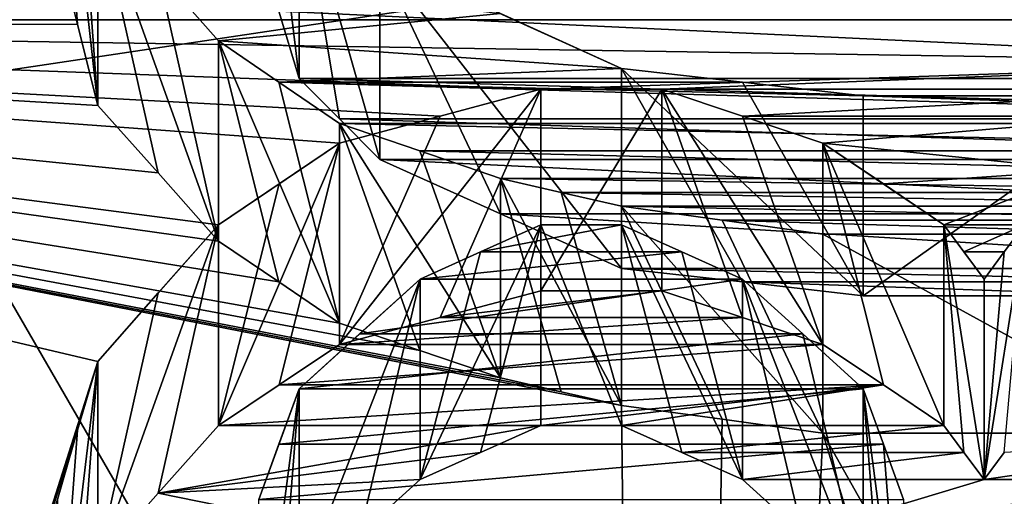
# Model space of a CAD drawing. Header units: millimetres. Extents: x -20 to 172, y -100 to 100.
# Tile 299 of 346: x 117.4 to 120, y 35.87 to 37.13. Entities that reach past the tile are written whole.
import ezdxf

# ---------------------------------------------------------------- set-up
doc = ezdxf.new("R2010")
doc.units = ezdxf.units.MM
doc.header["$LTSCALE"] = 37.722908
for name, color, linetype in [('1803', 7, 'CONTINUOUS'), ('1820', 7, 'CONTINUOUS'), ('2034', 7, 'CONTINUOUS'), ('2048', 7, 'CONTINUOUS'), ('2049', 7, 'CONTINUOUS'), ('2050', 7, 'CONTINUOUS'), ('2051', 7, 'CONTINUOUS'), ('2052', 7, 'CONTINUOUS'), ('2053', 7, 'CONTINUOUS'), ('2054', 7, 'CONTINUOUS'), ('2395', 7, 'CONTINUOUS'), ('2396', 7, 'CONTINUOUS'), ('2397', 7, 'CONTINUOUS'), ('2398', 7, 'CONTINUOUS'), ('2399', 7, 'CONTINUOUS'), ('2406', 7, 'CONTINUOUS'), ('2407', 7, 'CONTINUOUS'), ('3021', 7, 'CONTINUOUS'), ('3038', 7, 'CONTINUOUS'), ('3346', 7, 'CONTINUOUS'), ('3492', 7, 'CONTINUOUS'), ('3493', 7, 'CONTINUOUS'), ('3494', 7, 'CONTINUOUS'), ('3495', 7, 'CONTINUOUS'), ('3496', 7, 'CONTINUOUS'), ('3497', 7, 'CONTINUOUS'), ('3498', 7, 'CONTINUOUS'), ('3499', 7, 'CONTINUOUS'), ('3500', 7, 'CONTINUOUS'), ('3526', 7, 'CONTINUOUS'), ('3527', 7, 'CONTINUOUS'), ('3528', 7, 'CONTINUOUS'), ('3529', 7, 'CONTINUOUS'), ('3530', 7, 'CONTINUOUS'), ('3531', 7, 'CONTINUOUS'), ('3532', 7, 'CONTINUOUS'), ('3543', 7, 'CONTINUOUS'), ('3624', 7, 'CONTINUOUS'), ('3625', 7, 'CONTINUOUS'), ('3628', 7, 'CONTINUOUS'), ('3629', 7, 'CONTINUOUS'), ('3630', 7, 'CONTINUOUS'), ('3631', 7, 'CONTINUOUS'), ('60', 7, 'CONTINUOUS'), ('71', 7, 'CONTINUOUS')]:
    doc.layers.add(name, color=color, linetype=linetype)

msp = doc.modelspace()

# ---------------------------------------------------------------- linework, layer by layer
at = {"layer": '1803', "color": 250, "linetype": 'Continuous', "true_color": 0x323232}
for points in [[(153.1595, 34.3891, -24.5448), (153.1595, 41.469, -8.0861), (86.8405, 34.3891, -24.5448), (153.1595, 34.3891, -24.5448)], [(86.8405, 34.3891, -24.5448), (153.1595, 41.469, -8.0861), (86.8405, 41.469, -8.0861), (86.8405, 34.3891, -24.5448)]]:
    msp.add_3dface(points, dxfattribs=at)
at = {"layer": '1820', "color": 250, "linetype": 'Continuous', "true_color": 0x323232}
for points in [[(113.7701, 37.1295, -30.8134), (113.7701, 45.5167, -16.0092), (117.5, 37.3287, -30.5718), (113.7701, 37.1295, -30.8134)], [(120.3723, 39.1154, -28.2498), (126.2299, 37.1295, -30.8134), (119.6277, 39.1154, -28.2498), (120.3723, 39.1154, -28.2498)], [(119.6277, 39.1154, -28.2498), (126.2299, 37.1295, -30.8134), (121.3298, 38.4396, -29.1627), (119.6277, 39.1154, -28.2498)], [(117.5531, 37.1167, -30.8288), (113.7701, 37.1295, -30.8134), (117.5, 37.3287, -30.5718), (117.5531, 37.1167, -30.8288)], [(118.1383, 36.9742, -30.9995), (118.085, 37.1521, -30.7862), (121.8617, 36.9742, -30.9995), (118.1383, 36.9742, -30.9995)], [(121.8617, 36.9742, -30.9995), (118.085, 37.1521, -30.7862), (121.915, 37.1521, -30.7862), (121.8617, 36.9742, -30.9995)], [(113.7701, 24.125, -41.7857), (113.7701, 37.1295, -30.8134), (117.7128, 24.1971, -41.744), (113.7701, 24.125, -41.7857)], [(118.9894, 36.1098, -32.0023), (113.7701, 37.1295, -30.8134), (118.8297, 36.1462, -31.9612), (118.9894, 36.1098, -32.0023)], [(113.7701, 37.1295, -30.8134), (118.9894, 36.1098, -32.0023), (119.0957, 26.6764, -40.2049), (113.7701, 37.1295, -30.8134)], [(118.8297, 36.1462, -31.9612), (113.7701, 37.1295, -30.8134), (118.6702, 36.1825, -31.92), (118.8297, 36.1462, -31.9612)], [(118.6702, 36.1825, -31.92), (113.7701, 37.1295, -30.8134), (118.4573, 36.2552, -31.8374), (118.6702, 36.1825, -31.92)], [(118.4573, 36.2552, -31.8374), (113.7701, 37.1295, -30.8134), (118.2447, 36.3277, -31.7547), (118.4573, 36.2552, -31.8374)], [(118.2447, 36.3277, -31.7547), (113.7701, 37.1295, -30.8134), (118.085, 36.4363, -31.63), (118.2447, 36.3277, -31.7547)], [(118.085, 36.4363, -31.63), (113.7701, 37.1295, -30.8134), (117.9255, 36.5444, -31.5051), (118.085, 36.4363, -31.63)], [(117.9255, 36.5444, -31.5051), (113.7701, 37.1295, -30.8134), (117.7657, 36.7243, -31.2952), (117.9255, 36.5444, -31.5051)], [(117.7657, 36.7243, -31.2952), (113.7701, 37.1295, -30.8134), (117.6064, 36.9029, -31.0844), (117.7657, 36.7243, -31.2952)], [(117.6064, 36.9029, -31.0844), (113.7701, 37.1295, -30.8134), (117.5531, 37.1167, -30.8288), (117.6064, 36.9029, -31.0844)], [(117.5, 25.6247, -40.8832), (113.7701, 37.1295, -30.8134), (117.5, 25.8892, -40.7163), (117.5, 25.6247, -40.8832)], [(113.7701, 37.1295, -30.8134), (117.5, 25.6247, -40.8832), (117.8191, 24.3771, -41.6391), (113.7701, 37.1295, -30.8134)], [(117.5, 25.8892, -40.7163), (113.7701, 37.1295, -30.8134), (117.5, 26.1526, -40.5476), (117.5, 25.8892, -40.7163)], [(117.5, 26.1526, -40.5476), (113.7701, 37.1295, -30.8134), (117.8724, 26.4151, -40.3771), (117.5, 26.1526, -40.5476)], [(117.8724, 26.4151, -40.3771), (113.7701, 37.1295, -30.8134), (118.2447, 26.6764, -40.2049), (117.8724, 26.4151, -40.3771)], [(118.2447, 26.6764, -40.2049), (113.7701, 37.1295, -30.8134), (119.0957, 26.6764, -40.2049), (118.2447, 26.6764, -40.2049)], [(117.7128, 24.1971, -41.744), (113.7701, 37.1295, -30.8134), (117.8191, 24.3771, -41.6391), (117.7128, 24.1971, -41.744)], [(118.2446, 36.8673, -31.1266), (118.1383, 36.9742, -30.9995), (121.7554, 36.8673, -31.1266), (118.2446, 36.8673, -31.1266)], [(121.7554, 36.8673, -31.1266), (118.1383, 36.9742, -30.9995), (121.8617, 36.9742, -30.9995), (121.7554, 36.8673, -31.1266)], [(118.3511, 36.7599, -31.2534), (118.2446, 36.8673, -31.1266), (121.6489, 36.7599, -31.2534), (118.3511, 36.7599, -31.2534)], [(121.6489, 36.7599, -31.2534), (118.2446, 36.8673, -31.1266), (121.7554, 36.8673, -31.1266), (121.6489, 36.7599, -31.2534)], [(118.6699, 36.6165, -31.4212), (118.3511, 36.7599, -31.2534), (121.3301, 36.6165, -31.4212), (118.6699, 36.6165, -31.4212)], [(121.3301, 36.6165, -31.4212), (118.3511, 36.7599, -31.2534), (121.6489, 36.7599, -31.2534), (121.3301, 36.6165, -31.4212)], [(118.9894, 36.4723, -31.5885), (118.6699, 36.6165, -31.4212), (121.0106, 36.4723, -31.5885), (118.9894, 36.4723, -31.5885)], [(121.0106, 36.4723, -31.5885), (118.6699, 36.6165, -31.4212), (121.3301, 36.6165, -31.4212), (121.0106, 36.4723, -31.5885)], [(119.3084, 36.4362, -31.6301), (118.9894, 36.4723, -31.5885), (120.6916, 36.4362, -31.6301), (119.3084, 36.4362, -31.6301)], [(120.6916, 36.4362, -31.6301), (118.9894, 36.4723, -31.5885), (121.0106, 36.4723, -31.5885), (120.6916, 36.4362, -31.6301)], [(119.6277, 36.4, -31.6717), (119.3084, 36.4362, -31.6301), (120.3723, 36.4, -31.6717), (119.6277, 36.4, -31.6717)], [(120.3723, 36.4, -31.6717), (119.3084, 36.4362, -31.6301), (120.6916, 36.4362, -31.6301), (120.3723, 36.4, -31.6717)], [(118.9894, 36.1098, -32.0023), (119.2552, 36.0733, -32.0433), (119.0957, 26.6764, -40.2049), (118.9894, 36.1098, -32.0023)], [(119.5213, 36.0369, -32.0844), (119.0957, 26.6764, -40.2049), (119.2552, 36.0733, -32.0433), (119.5213, 36.0369, -32.0844)], [(119.0957, 26.6764, -40.2049), (119.5213, 36.0369, -32.0844), (122.5, 26.1526, -40.5476), (119.0957, 26.6764, -40.2049)], [(120.4787, 36.0369, -32.0844), (126.2299, 24.125, -41.7857), (119.5213, 36.0369, -32.0844), (120.4787, 36.0369, -32.0844)], [(119.5213, 36.0369, -32.0844), (126.2299, 24.125, -41.7857), (122.5, 26.1526, -40.5476), (119.5213, 36.0369, -32.0844)]]:
    msp.add_3dface(points, dxfattribs=at)
at = {"layer": '2034', "color": 250, "linetype": 'Continuous', "true_color": 0x323232}
for points in [[(117.9255, 37.0733, -32.4212), (117.7658, 37.2543, -32.2131), (118.6699, 37.1458, -32.338), (117.9255, 37.0733, -32.4212)], [(118.9894, 37.0008, -32.5039), (117.9255, 37.0733, -32.4212), (118.6699, 37.1458, -32.338), (118.9894, 37.0008, -32.5039)], [(118.085, 36.9646, -32.5451), (117.9255, 37.0733, -32.4212), (118.9894, 37.0008, -32.5039), (118.085, 36.9646, -32.5451)], [(119.3084, 36.9645, -32.5452), (118.085, 36.9646, -32.5451), (118.9894, 37.0008, -32.5039), (119.3084, 36.9645, -32.5452)], [(118.2447, 36.8554, -32.6687), (118.085, 36.9646, -32.5451), (121.7553, 36.8554, -32.6687), (118.2447, 36.8554, -32.6687)], [(121.7553, 36.8554, -32.6687), (118.085, 36.9646, -32.5451), (119.6277, 36.9281, -32.5864), (121.7553, 36.8554, -32.6687)], [(119.6277, 36.9281, -32.5864), (118.085, 36.9646, -32.5451), (119.3084, 36.9645, -32.5452), (119.6277, 36.9281, -32.5864)], [(120.3723, 36.9281, -32.5864), (121.7553, 36.8554, -32.6687), (119.6277, 36.9281, -32.5864), (120.3723, 36.9281, -32.5864)], [(118.4573, 36.7825, -32.7507), (118.2447, 36.8554, -32.6687), (121.5427, 36.7825, -32.7507), (118.4573, 36.7825, -32.7507)], [(121.5427, 36.7825, -32.7507), (118.2447, 36.8554, -32.6687), (121.7553, 36.8554, -32.6687), (121.5427, 36.7825, -32.7507)], [(118.6702, 36.7094, -32.8326), (118.4573, 36.7825, -32.7507), (121.3298, 36.7094, -32.8326), (118.6702, 36.7094, -32.8326)], [(121.3298, 36.7094, -32.8326), (118.4573, 36.7825, -32.7507), (121.5427, 36.7825, -32.7507), (121.3298, 36.7094, -32.8326)], [(118.8297, 36.6729, -32.8734), (118.6702, 36.7094, -32.8326), (121.1703, 36.6729, -32.8734), (118.8297, 36.6729, -32.8734)], [(121.1703, 36.6729, -32.8734), (118.6702, 36.7094, -32.8326), (121.3298, 36.7094, -32.8326), (121.1703, 36.6729, -32.8734)], [(118.9894, 36.6363, -32.9142), (118.8297, 36.6729, -32.8734), (121.0106, 36.6363, -32.9142), (118.9894, 36.6363, -32.9142)], [(121.0106, 36.6363, -32.9142), (118.8297, 36.6729, -32.8734), (121.1703, 36.6729, -32.8734), (121.0106, 36.6363, -32.9142)], [(119.2552, 36.5997, -32.9549), (118.9894, 36.6363, -32.9142), (120.7448, 36.5997, -32.9549), (119.2552, 36.5997, -32.9549)], [(120.7448, 36.5997, -32.9549), (118.9894, 36.6363, -32.9142), (121.0106, 36.6363, -32.9142), (120.7448, 36.5997, -32.9549)], [(119.5213, 36.563, -32.9956), (119.2552, 36.5997, -32.9549), (120.4787, 36.563, -32.9956), (119.5213, 36.563, -32.9956)], [(120.4787, 36.563, -32.9956), (119.2552, 36.5997, -32.9549), (120.7448, 36.5997, -32.9549), (120.4787, 36.563, -32.9956)]]:
    msp.add_3dface(points, dxfattribs=at)
at = {"layer": '2048', "color": 250, "linetype": 'Continuous', "true_color": 0x323232}
for points in [[(117.6064, 36.9029, -31.0844), (117.5531, 37.1167, -30.8288), (117.5, 37.8623, -31.4961), (117.6064, 36.9029, -31.0844)], [(117.6064, 36.9029, -31.0844), (117.5, 37.8623, -31.4961), (117.5531, 37.649, -31.7508), (117.6064, 36.9029, -31.0844)], [(117.5531, 37.1167, -30.8288), (117.5, 37.3287, -30.5718), (117.5, 37.8623, -31.4961), (117.5531, 37.1167, -30.8288)], [(117.6064, 36.9029, -31.0844), (117.5531, 37.649, -31.7508), (117.6064, 37.4339, -32.0041), (117.6064, 36.9029, -31.0844)]]:
    msp.add_3dface(points, dxfattribs=at)
at = {"layer": '2049', "color": 250, "linetype": 'Continuous', "true_color": 0x323232}
for points in [[(117.9255, 36.5444, -31.5051), (117.7657, 36.7243, -31.2952), (117.6064, 37.4339, -32.0041), (117.9255, 36.5444, -31.5051)], [(117.9255, 36.5444, -31.5051), (117.6064, 37.4339, -32.0041), (117.7658, 37.2543, -32.2131), (117.9255, 36.5444, -31.5051)], [(117.7657, 36.7243, -31.2952), (117.6064, 36.9029, -31.0844), (117.6064, 37.4339, -32.0041), (117.7657, 36.7243, -31.2952)], [(117.9255, 36.5444, -31.5051), (117.7658, 37.2543, -32.2131), (117.9255, 37.0733, -32.4212), (117.9255, 36.5444, -31.5051)]]:
    msp.add_3dface(points, dxfattribs=at)
at = {"layer": '2050', "color": 250, "linetype": 'Continuous', "true_color": 0x323232}
for points in [[(118.2447, 36.3277, -31.7547), (118.085, 36.4363, -31.63), (117.9255, 37.0733, -32.4212), (118.2447, 36.3277, -31.7547)], [(118.2447, 36.3277, -31.7547), (117.9255, 37.0733, -32.4212), (118.085, 36.9646, -32.5451), (118.2447, 36.3277, -31.7547)], [(118.085, 36.4363, -31.63), (117.9255, 36.5444, -31.5051), (117.9255, 37.0733, -32.4212), (118.085, 36.4363, -31.63)], [(118.2447, 36.3277, -31.7547), (118.085, 36.9646, -32.5451), (118.2447, 36.8554, -32.6687), (118.2447, 36.3277, -31.7547)]]:
    msp.add_3dface(points, dxfattribs=at)
at = {"layer": '2051', "color": 250, "linetype": 'Continuous', "true_color": 0x323232}
for points in [[(118.6702, 36.1825, -31.92), (118.4573, 36.2552, -31.8374), (118.2447, 36.8554, -32.6687), (118.6702, 36.1825, -31.92)], [(118.6702, 36.1825, -31.92), (118.2447, 36.8554, -32.6687), (118.4573, 36.7825, -32.7507), (118.6702, 36.1825, -31.92)], [(118.4573, 36.2552, -31.8374), (118.2447, 36.3277, -31.7547), (118.2447, 36.8554, -32.6687), (118.4573, 36.2552, -31.8374)], [(118.6702, 36.1825, -31.92), (118.4573, 36.7825, -32.7507), (118.6702, 36.7094, -32.8326), (118.6702, 36.1825, -31.92)]]:
    msp.add_3dface(points, dxfattribs=at)
at = {"layer": '2052', "color": 250, "linetype": 'Continuous', "true_color": 0x323232}
for points in [[(118.9894, 36.1098, -32.0023), (118.8297, 36.1462, -31.9612), (118.6702, 36.7094, -32.8326), (118.9894, 36.1098, -32.0023)], [(118.9894, 36.1098, -32.0023), (118.6702, 36.7094, -32.8326), (118.8297, 36.6729, -32.8734), (118.9894, 36.1098, -32.0023)], [(118.8297, 36.1462, -31.9612), (118.6702, 36.1825, -31.92), (118.6702, 36.7094, -32.8326), (118.8297, 36.1462, -31.9612)], [(118.9894, 36.1098, -32.0023), (118.8297, 36.6729, -32.8734), (118.9894, 36.6363, -32.9142), (118.9894, 36.1098, -32.0023)]]:
    msp.add_3dface(points, dxfattribs=at)
at = {"layer": '2053', "color": 250, "linetype": 'Continuous', "true_color": 0x323232}
for points in [[(119.5213, 36.0369, -32.0844), (119.2552, 36.0733, -32.0433), (118.9894, 36.6363, -32.9142), (119.5213, 36.0369, -32.0844)], [(119.5213, 36.0369, -32.0844), (118.9894, 36.6363, -32.9142), (119.2552, 36.5997, -32.9549), (119.5213, 36.0369, -32.0844)], [(119.2552, 36.0733, -32.0433), (118.9894, 36.1098, -32.0023), (118.9894, 36.6363, -32.9142), (119.2552, 36.0733, -32.0433)], [(119.5213, 36.0369, -32.0844), (119.2552, 36.5997, -32.9549), (119.5213, 36.563, -32.9956), (119.5213, 36.0369, -32.0844)]]:
    msp.add_3dface(points, dxfattribs=at)
at = {"layer": '2054', "color": 250, "linetype": 'Continuous', "true_color": 0x323232}
for points in [[(120.4787, 36.0369, -32.0844), (119.5213, 36.0369, -32.0844), (119.5213, 36.563, -32.9956), (120.4787, 36.0369, -32.0844)], [(120.4787, 36.0369, -32.0844), (119.5213, 36.563, -32.9956), (120.4787, 36.563, -32.9956), (120.4787, 36.0369, -32.0844)]]:
    msp.add_3dface(points, dxfattribs=at)
at = {"layer": '2395', "color": 250, "linetype": 'Continuous', "true_color": 0x323232}
for points in [[(118.085, 37.1521, -30.7862), (118.1383, 36.9742, -30.9995), (118.0319, 37.8623, -31.4961), (118.085, 37.1521, -30.7862)], [(118.1383, 36.9742, -30.9995), (118.1383, 37.5057, -31.92), (118.0319, 37.8623, -31.4961), (118.1383, 36.9742, -30.9995)]]:
    msp.add_3dface(points, dxfattribs=at)
at = {"layer": '2396', "color": 250, "linetype": 'Continuous', "true_color": 0x323232}
for points in [[(118.1383, 36.9742, -30.9995), (118.2446, 36.8673, -31.1266), (118.1383, 37.5057, -31.92), (118.1383, 36.9742, -30.9995)], [(118.2446, 36.8673, -31.1266), (118.3511, 36.7599, -31.2534), (118.1383, 37.5057, -31.92), (118.2446, 36.8673, -31.1266)], [(118.3511, 36.7599, -31.2534), (118.3511, 37.2901, -32.1716), (118.1383, 37.5057, -31.92), (118.3511, 36.7599, -31.2534)]]:
    msp.add_3dface(points, dxfattribs=at)
at = {"layer": '2397', "color": 250, "linetype": 'Continuous', "true_color": 0x323232}
for points in [[(118.3511, 36.7599, -31.2534), (118.6699, 36.6165, -31.4212), (118.3511, 37.2901, -32.1716), (118.3511, 36.7599, -31.2534)], [(118.6699, 36.6165, -31.4212), (118.9894, 36.4723, -31.5885), (118.3511, 37.2901, -32.1716), (118.6699, 36.6165, -31.4212)], [(118.9894, 36.4723, -31.5885), (118.9894, 37.0008, -32.5039), (118.3511, 37.2901, -32.1716), (118.9894, 36.4723, -31.5885)], [(118.9894, 37.0008, -32.5039), (118.6699, 37.1458, -32.338), (118.3511, 37.2901, -32.1716), (118.9894, 37.0008, -32.5039)]]:
    msp.add_3dface(points, dxfattribs=at)
at = {"layer": '2398', "color": 250, "linetype": 'Continuous', "true_color": 0x323232}
for points in [[(118.9894, 36.4723, -31.5885), (119.3084, 36.4362, -31.6301), (118.9894, 37.0008, -32.5039), (118.9894, 36.4723, -31.5885)], [(119.3084, 36.4362, -31.6301), (119.6277, 36.4, -31.6717), (118.9894, 37.0008, -32.5039), (119.3084, 36.4362, -31.6301)], [(118.9894, 37.0008, -32.5039), (119.6277, 36.4, -31.6717), (119.3084, 36.9645, -32.5452), (118.9894, 37.0008, -32.5039)], [(119.6277, 36.9281, -32.5864), (119.3084, 36.9645, -32.5452), (119.6277, 36.4, -31.6717), (119.6277, 36.9281, -32.5864)]]:
    msp.add_3dface(points, dxfattribs=at)
at = {"layer": '2399', "color": 250, "linetype": 'Continuous', "true_color": 0x323232}
for points in [[(119.6277, 36.4, -31.6717), (120.3723, 36.4, -31.6717), (120.3723, 36.9281, -32.5864), (119.6277, 36.4, -31.6717)], [(119.6277, 36.4, -31.6717), (120.3723, 36.9281, -32.5864), (119.6277, 36.9281, -32.5864), (119.6277, 36.4, -31.6717)]]:
    msp.add_3dface(points, dxfattribs=at)
at = {"layer": '2406', "color": 250, "linetype": 'Continuous', "true_color": 0x323232}
for points in [[(81.5, 43.165, -19.2183), (158.5, 31.6164, -35.1136), (81.5, 31.6164, -35.1136), (81.5, 43.165, -19.2183)], [(158.5, 43.165, -19.2183), (158.5, 31.6164, -35.1136), (81.5, 43.165, -19.2183), (158.5, 43.165, -19.2183)]]:
    msp.add_3dface(points, dxfattribs=at)
at = {"layer": '2407', "color": 250, "linetype": 'Continuous', "true_color": 0x323232}
for points in [[(158.5, 44.9921, -20.0318), (158.5, 32.9547, -36.5999), (81.5, 44.9921, -20.0318), (158.5, 44.9921, -20.0318)], [(81.5, 44.9921, -20.0318), (158.5, 32.9547, -36.5999), (81.5, 32.9547, -36.5999), (81.5, 44.9921, -20.0318)]]:
    msp.add_3dface(points, dxfattribs=at)
at = {"layer": '3021', "color": 250, "linetype": 'Continuous', "true_color": 0x323232}
for points in [[(153.1595, 41.469, 8.0861), (153.1595, 34.3891, 24.5448), (86.8405, 41.469, 8.0861), (153.1595, 41.469, 8.0861)], [(86.8405, 41.469, 8.0861), (153.1595, 34.3891, 24.5448), (86.8405, 34.3891, 24.5448), (86.8405, 41.469, 8.0861)]]:
    msp.add_3dface(points, dxfattribs=at)
at = {"layer": '3038', "color": 250, "linetype": 'Continuous', "true_color": 0x323232}
for points in [[(113.7701, 45.5167, 16.0092), (113.7701, 37.1295, 30.8134), (126.2299, 45.5167, 16.0092), (113.7701, 45.5167, 16.0092)], [(126.2299, 45.5167, 16.0092), (113.7701, 37.1295, 30.8134), (117.5, 40.0106, 26.967), (126.2299, 45.5167, 16.0092)], [(117.5, 40.0106, 26.967), (113.7701, 37.1295, 30.8134), (117.5, 39.8158, 27.2536), (117.5, 40.0106, 26.967)], [(117.5, 39.8158, 27.2536), (113.7701, 37.1295, 30.8134), (117.5, 39.6191, 27.5389), (117.5, 39.8158, 27.2536)], [(117.5, 39.6191, 27.5389), (113.7701, 37.1295, 30.8134), (117.8714, 39.4218, 27.8206), (117.5, 39.6191, 27.5389)], [(117.8714, 39.4218, 27.8206), (113.7701, 37.1295, 30.8134), (118.2447, 39.2221, 28.1014), (117.8714, 39.4218, 27.8206)], [(113.7701, 37.1295, 30.8134), (118.7766, 38.6845, 28.8369), (119.0957, 39.2221, 28.1014), (113.7701, 37.1295, 30.8134)], [(118.2447, 39.2221, 28.1014), (113.7701, 37.1295, 30.8134), (119.0957, 39.2221, 28.1014), (118.2447, 39.2221, 28.1014)], [(118.7766, 38.6845, 28.8369), (113.7701, 37.1295, 30.8134), (118.6703, 38.5828, 28.9729), (118.7766, 38.6845, 28.8369)], [(113.7701, 37.1295, 30.8134), (118.5638, 38.4805, 29.1086), (118.6703, 38.5828, 28.9729), (113.7701, 37.1295, 30.8134)], [(118.5638, 38.4805, 29.1086), (113.7701, 37.1295, 30.8134), (119.888, 38.036, 29.6871), (118.5638, 38.4805, 29.1086)], [(119.888, 38.036, 29.6871), (113.7701, 37.1295, 30.8134), (121.2234, 37.5817, 30.2601), (119.888, 38.036, 29.6871)], [(113.7701, 37.1295, 30.8134), (126.2299, 37.1295, 30.8134), (121.2234, 37.5817, 30.2601), (113.7701, 37.1295, 30.8134)], [(113.7701, 37.1295, 30.8134), (113.7701, 24.125, 41.7857), (117.6064, 36.2261, 31.8705), (113.7701, 37.1295, 30.8134)], [(126.2299, 37.1295, 30.8134), (113.7701, 37.1295, 30.8134), (120.9043, 37.0169, 30.9485), (126.2299, 37.1295, 30.8134)], [(120.9043, 37.0169, 30.9485), (113.7701, 37.1295, 30.8134), (118.7766, 36.9457, 31.0335), (120.9043, 37.0169, 30.9485)], [(118.2447, 36.8029, 31.2028), (118.5108, 36.8744, 31.1182), (113.7701, 37.1295, 30.8134), (118.2447, 36.8029, 31.2028)], [(118.2447, 36.8029, 31.2028), (113.7701, 37.1295, 30.8134), (117.9255, 36.5876, 31.4549), (118.2447, 36.8029, 31.2028)], [(117.9255, 36.5876, 31.4549), (113.7701, 37.1295, 30.8134), (117.6064, 36.2261, 31.8705), (117.9255, 36.5876, 31.4549)], [(118.7766, 36.9457, 31.0335), (113.7701, 37.1295, 30.8134), (118.5108, 36.8744, 31.1182), (118.7766, 36.9457, 31.0335)], [(119.0957, 36.9457, 31.0335), (120.9043, 37.0169, 30.9485), (118.7766, 36.9457, 31.0335), (119.0957, 36.9457, 31.0335)], [(120.6385, 36.9457, 31.0334), (120.9043, 37.0169, 30.9485), (119.0957, 36.9457, 31.0335), (120.6385, 36.9457, 31.0334)], [(119.3084, 36.8744, 31.1182), (120.6385, 36.9457, 31.0334), (119.0957, 36.9457, 31.0335), (119.3084, 36.8744, 31.1182)], [(120.3723, 36.8743, 31.1182), (120.6385, 36.9457, 31.0334), (119.3084, 36.8744, 31.1182), (120.3723, 36.8743, 31.1182)], [(119.5213, 36.8029, 31.2028), (120.3723, 36.8743, 31.1182), (119.3084, 36.8744, 31.1182), (119.5213, 36.8029, 31.2028)], [(120.213, 36.7314, 31.2868), (120.3723, 36.8743, 31.1182), (119.5213, 36.8029, 31.2028), (120.213, 36.7314, 31.2868)], [(118.0853, 36.6955, 31.329), (118.2447, 36.8029, 31.2028), (117.9255, 36.5876, 31.4549), (118.0853, 36.6955, 31.329)], [(119.6807, 36.6955, 31.329), (120.213, 36.7314, 31.2868), (119.5213, 36.8029, 31.2028), (119.6807, 36.6955, 31.329)], [(119.8404, 36.5876, 31.4549), (120.213, 36.7314, 31.2868), (119.6807, 36.6955, 31.329), (119.8404, 36.5876, 31.4549)], [(120.0532, 36.5876, 31.4549), (120.213, 36.7314, 31.2868), (119.8404, 36.5876, 31.4549), (120.0532, 36.5876, 31.4549)], [(117.7662, 36.4075, 31.6632), (117.9255, 36.5876, 31.4549), (117.6064, 36.2261, 31.8705), (117.7662, 36.4075, 31.6632)], [(118.7766, 36.5876, 31.4549), (118.6171, 36.5156, 31.5384), (118.9894, 36.5876, 31.4549), (118.7766, 36.5876, 31.4549)], [(118.9894, 36.5876, 31.4549), (118.6171, 36.5156, 31.5384), (119.1489, 36.5156, 31.5384), (118.9894, 36.5876, 31.4549)], [(119.8936, 36.5156, 31.5384), (120.0532, 36.5876, 31.4549), (119.8404, 36.5876, 31.4549), (119.8936, 36.5156, 31.5384)], [(120, 36.5156, 31.5384), (120.0532, 36.5876, 31.4549), (119.8936, 36.5156, 31.5384), (120, 36.5156, 31.5384)], [(118.6171, 36.5156, 31.5384), (118.4574, 36.4434, 31.6218), (119.1489, 36.5156, 31.5384), (118.6171, 36.5156, 31.5384)], [(119.1489, 36.5156, 31.5384), (118.4574, 36.4434, 31.6218), (119.3085, 36.4434, 31.6218), (119.1489, 36.5156, 31.5384)], [(119.9468, 36.4434, 31.6218), (120, 36.5156, 31.5384), (119.8936, 36.5156, 31.5384), (119.9468, 36.4434, 31.6218)], [(118.4574, 36.4434, 31.6218), (118.298, 36.2989, 31.7877), (119.3085, 36.4434, 31.6218), (118.4574, 36.4434, 31.6218)], [(119.3085, 36.4434, 31.6218), (118.298, 36.2989, 31.7877), (119.4679, 36.2989, 31.7877), (119.3085, 36.4434, 31.6218)], [(118.298, 36.2989, 31.7877), (118.1383, 36.1534, 31.9529), (119.4679, 36.2989, 31.7877), (118.298, 36.2989, 31.7877)], [(119.4679, 36.2989, 31.7877), (118.1383, 36.1534, 31.9529), (119.6277, 36.1534, 31.9529), (119.4679, 36.2989, 31.7877)], [(117.6064, 36.2261, 31.8705), (113.7701, 24.125, 41.7857), (117.5532, 36.0443, 32.076), (117.6064, 36.2261, 31.8705)], [(118.1383, 36.1534, 31.9529), (118.0851, 36.0078, 32.117), (119.6277, 36.1534, 31.9529), (118.1383, 36.1534, 31.9529)], [(119.6277, 36.1534, 31.9529), (118.0851, 36.0078, 32.117), (119.6808, 36.0078, 32.117), (119.6277, 36.1534, 31.9529)], [(117.5532, 36.0443, 32.076), (113.7701, 24.125, 41.7857), (117.5, 35.8614, 32.2804), (117.5532, 36.0443, 32.076)], [(118.0851, 36.0078, 32.117), (118.0319, 35.8614, 32.2804), (119.6808, 36.0078, 32.117), (118.0851, 36.0078, 32.117)], [(119.6808, 36.0078, 32.117), (118.0319, 35.8614, 32.2804), (119.734, 35.8614, 32.2804), (119.6808, 36.0078, 32.117)]]:
    msp.add_3dface(points, dxfattribs=at)
at = {"layer": '3346', "color": 250, "linetype": 'Continuous', "true_color": 0x323232}
for points in [[(119.8877, 37.4958, 28.7511), (121.2234, 37.0447, 29.33), (121.4362, 37.2528, 29.0653), (119.8877, 37.4958, 28.7511)], [(119.3084, 36.3421, 30.1963), (119.0957, 36.413, 30.1108), (118.5108, 36.3421, 30.1963), (119.3084, 36.3421, 30.1963)], [(119.0957, 36.413, 30.1108), (118.7766, 36.413, 30.1108), (118.5108, 36.3421, 30.1963), (119.0957, 36.413, 30.1108)], [(119.5213, 36.271, 30.2816), (119.3084, 36.3421, 30.1963), (118.2447, 36.271, 30.2816), (119.5213, 36.271, 30.2816)], [(119.3084, 36.3421, 30.1963), (118.5108, 36.3421, 30.1963), (118.2447, 36.271, 30.2816), (119.3084, 36.3421, 30.1963)], [(119.6807, 36.1643, 30.409), (119.5213, 36.271, 30.2816), (118.0853, 36.1643, 30.409), (119.6807, 36.1643, 30.409)], [(119.5213, 36.271, 30.2816), (118.2447, 36.271, 30.2816), (118.0853, 36.1643, 30.409), (119.5213, 36.271, 30.2816)], [(119.6807, 36.1643, 30.409), (118.0853, 36.1643, 30.409), (117.9255, 36.0571, 30.536), (119.6807, 36.1643, 30.409)], [(119.6807, 36.1643, 30.409), (117.9255, 36.0571, 30.536), (118.7766, 36.0571, 30.536), (119.6807, 36.1643, 30.409)], [(119.6807, 36.1643, 30.409), (118.7766, 36.0571, 30.536), (118.9894, 36.0571, 30.536), (119.6807, 36.1643, 30.409)], [(119.8404, 36.0571, 30.536), (119.6807, 36.1643, 30.409), (118.9894, 36.0571, 30.536), (119.8404, 36.0571, 30.536)], [(117.9255, 36.0571, 30.536), (117.7662, 35.8781, 30.7461), (118.7766, 36.0571, 30.536), (117.9255, 36.0571, 30.536)], [(117.7662, 35.8781, 30.7461), (118.6171, 35.9855, 30.6203), (118.7766, 36.0571, 30.536), (117.7662, 35.8781, 30.7461)], [(119.8404, 36.0571, 30.536), (118.9894, 36.0571, 30.536), (119.1488, 35.9855, 30.6203), (119.8404, 36.0571, 30.536)], [(119.8936, 35.9855, 30.6203), (119.8404, 36.0571, 30.536), (119.1488, 35.9855, 30.6203), (119.8936, 35.9855, 30.6203)], [(120, 35.9855, 30.6203), (119.9468, 35.9138, 30.7045), (120.6917, 36.0214, 30.5781), (120, 35.9855, 30.6203)], [(119.9468, 35.9138, 30.7045), (120.4787, 35.9138, 30.7045), (120.6917, 36.0214, 30.5781), (119.9468, 35.9138, 30.7045)], [(117.7662, 35.8781, 30.7461), (118.4574, 35.9138, 30.7045), (118.6171, 35.9855, 30.6203), (117.7662, 35.8781, 30.7461)], [(119.8936, 35.9855, 30.6203), (119.1488, 35.9855, 30.6203), (119.3085, 35.9138, 30.7045), (119.8936, 35.9855, 30.6203)], [(119.9468, 35.9138, 30.7045), (119.8936, 35.9855, 30.6203), (119.3085, 35.9138, 30.7045), (119.9468, 35.9138, 30.7045)], [(117.7662, 35.8781, 30.7461), (118.2981, 35.7701, 30.8718), (118.4574, 35.9138, 30.7045), (117.7662, 35.8781, 30.7461)], [(119.9468, 35.9138, 30.7045), (119.3085, 35.9138, 30.7045), (119.4679, 35.7701, 30.8718), (119.9468, 35.9138, 30.7045)], [(120.4787, 35.9138, 30.7045), (119.9468, 35.9138, 30.7045), (119.4679, 35.7701, 30.8718), (120.4787, 35.9138, 30.7045)], [(120.3724, 35.77, 30.8718), (120.4787, 35.9138, 30.7045), (119.4679, 35.7701, 30.8718), (120.3724, 35.77, 30.8718)], [(117.7662, 35.8781, 30.7461), (117.6064, 35.6978, 30.9553), (118.2981, 35.7701, 30.8718), (117.7662, 35.8781, 30.7461)]]:
    msp.add_3dface(points, dxfattribs=at)
at = {"layer": '3492', "color": 250, "linetype": 'Continuous', "true_color": 0x323232}
for points in [[(120.0532, 36.5876, 31.4549), (120, 36.5156, 31.5384), (119.9468, 35.9138, 30.7045), (120.0532, 36.5876, 31.4549)], [(120, 35.9855, 30.6203), (120.0532, 36.5876, 31.4549), (119.9468, 35.9138, 30.7045), (120, 35.9855, 30.6203)], [(120, 36.5156, 31.5384), (119.9468, 36.4434, 31.6218), (119.9468, 35.9138, 30.7045), (120, 36.5156, 31.5384)]]:
    msp.add_3dface(points, dxfattribs=at)
at = {"layer": '3493', "color": 250, "linetype": 'Continuous', "true_color": 0x323232}
for points in [[(119.9468, 36.4434, 31.6218), (119.8936, 36.5156, 31.5384), (119.8404, 36.5876, 31.4549), (119.9468, 36.4434, 31.6218)], [(119.9468, 36.4434, 31.6218), (119.8404, 36.5876, 31.4549), (119.9468, 35.9138, 30.7045), (119.9468, 36.4434, 31.6218)], [(119.9468, 35.9138, 30.7045), (119.8404, 36.5876, 31.4549), (119.8936, 35.9855, 30.6203), (119.9468, 35.9138, 30.7045)], [(119.8936, 35.9855, 30.6203), (119.8404, 36.5876, 31.4549), (119.8404, 36.0571, 30.536), (119.8936, 35.9855, 30.6203)]]:
    msp.add_3dface(points, dxfattribs=at)
at = {"layer": '3494', "color": 250, "linetype": 'Continuous', "true_color": 0x323232}
for points in [[(119.8404, 36.5876, 31.4549), (119.6807, 36.6955, 31.329), (119.5213, 36.8029, 31.2028), (119.8404, 36.5876, 31.4549)], [(119.8404, 36.5876, 31.4549), (119.5213, 36.8029, 31.2028), (119.8404, 36.0571, 30.536), (119.8404, 36.5876, 31.4549)], [(119.8404, 36.0571, 30.536), (119.5213, 36.8029, 31.2028), (119.6807, 36.1643, 30.409), (119.8404, 36.0571, 30.536)], [(119.6807, 36.1643, 30.409), (119.5213, 36.8029, 31.2028), (119.5213, 36.271, 30.2816), (119.6807, 36.1643, 30.409)]]:
    msp.add_3dface(points, dxfattribs=at)
at = {"layer": '3495', "color": 250, "linetype": 'Continuous', "true_color": 0x323232}
for points in [[(119.0957, 36.9457, 31.0335), (119.5213, 36.271, 30.2816), (119.3084, 36.8744, 31.1182), (119.0957, 36.9457, 31.0335)], [(119.5213, 36.271, 30.2816), (119.0957, 36.9457, 31.0335), (119.3084, 36.3421, 30.1963), (119.5213, 36.271, 30.2816)], [(119.3084, 36.3421, 30.1963), (119.0957, 36.9457, 31.0335), (119.0957, 36.413, 30.1108), (119.3084, 36.3421, 30.1963)], [(119.5213, 36.8029, 31.2028), (119.3084, 36.8744, 31.1182), (119.5213, 36.271, 30.2816), (119.5213, 36.8029, 31.2028)]]:
    msp.add_3dface(points, dxfattribs=at)
at = {"layer": '3496', "color": 250, "linetype": 'Continuous', "true_color": 0x323232}
for points in [[(119.0957, 36.9457, 31.0335), (118.7766, 36.9457, 31.0335), (118.7766, 36.413, 30.1108), (119.0957, 36.9457, 31.0335)], [(119.0957, 36.413, 30.1108), (119.0957, 36.9457, 31.0335), (118.7766, 36.413, 30.1108), (119.0957, 36.413, 30.1108)]]:
    msp.add_3dface(points, dxfattribs=at)
at = {"layer": '3497', "color": 250, "linetype": 'Continuous', "true_color": 0x323232}
for points in [[(118.7766, 36.9457, 31.0335), (118.5108, 36.8744, 31.1182), (118.2447, 36.271, 30.2816), (118.7766, 36.9457, 31.0335)], [(118.5108, 36.3421, 30.1963), (118.7766, 36.9457, 31.0335), (118.2447, 36.271, 30.2816), (118.5108, 36.3421, 30.1963)], [(118.7766, 36.413, 30.1108), (118.7766, 36.9457, 31.0335), (118.5108, 36.3421, 30.1963), (118.7766, 36.413, 30.1108)], [(118.5108, 36.8744, 31.1182), (118.2447, 36.8029, 31.2028), (118.2447, 36.271, 30.2816), (118.5108, 36.8744, 31.1182)]]:
    msp.add_3dface(points, dxfattribs=at)
at = {"layer": '3498', "color": 250, "linetype": 'Continuous', "true_color": 0x323232}
for points in [[(118.2447, 36.8029, 31.2028), (118.0853, 36.6955, 31.329), (117.9255, 36.0571, 30.536), (118.2447, 36.8029, 31.2028)], [(118.0853, 36.1643, 30.409), (118.2447, 36.8029, 31.2028), (117.9255, 36.0571, 30.536), (118.0853, 36.1643, 30.409)], [(118.2447, 36.271, 30.2816), (118.2447, 36.8029, 31.2028), (118.0853, 36.1643, 30.409), (118.2447, 36.271, 30.2816)], [(118.0853, 36.6955, 31.329), (117.9255, 36.5876, 31.4549), (117.9255, 36.0571, 30.536), (118.0853, 36.6955, 31.329)]]:
    msp.add_3dface(points, dxfattribs=at)
at = {"layer": '3499', "color": 250, "linetype": 'Continuous', "true_color": 0x323232}
for points in [[(117.9255, 36.5876, 31.4549), (117.7662, 36.4075, 31.6632), (117.6064, 35.6978, 30.9553), (117.9255, 36.5876, 31.4549)], [(117.7662, 35.8781, 30.7461), (117.9255, 36.5876, 31.4549), (117.6064, 35.6978, 30.9553), (117.7662, 35.8781, 30.7461)], [(117.9255, 36.0571, 30.536), (117.9255, 36.5876, 31.4549), (117.7662, 35.8781, 30.7461), (117.9255, 36.0571, 30.536)], [(117.7662, 36.4075, 31.6632), (117.6064, 36.2261, 31.8705), (117.6064, 35.6978, 30.9553), (117.7662, 36.4075, 31.6632)]]:
    msp.add_3dface(points, dxfattribs=at)
at = {"layer": '3500', "color": 250, "linetype": 'Continuous', "true_color": 0x323232}
for points in [[(117.6064, 36.2261, 31.8705), (117.5532, 36.0443, 32.076), (117.5, 35.335, 31.3687), (117.6064, 36.2261, 31.8705)], [(117.5532, 35.517, 31.1626), (117.6064, 36.2261, 31.8705), (117.5, 35.335, 31.3687), (117.5532, 35.517, 31.1626)], [(117.6064, 35.6978, 30.9553), (117.6064, 36.2261, 31.8705), (117.5532, 35.517, 31.1626), (117.6064, 35.6978, 30.9553)], [(117.5532, 36.0443, 32.076), (117.5, 35.8614, 32.2804), (117.5, 35.335, 31.3687), (117.5532, 36.0443, 32.076)]]:
    msp.add_3dface(points, dxfattribs=at)
at = {"layer": '3526', "color": 250, "linetype": 'Continuous', "true_color": 0x323232}
for points in [[(118.0319, 35.8614, 32.2804), (118.0851, 36.0078, 32.117), (118.1383, 36.1534, 31.9529), (118.0319, 35.8614, 32.2804)], [(118.0319, 35.8614, 32.2804), (118.1383, 36.1534, 31.9529), (118.0319, 35.335, 31.3687), (118.0319, 35.8614, 32.2804)], [(118.0319, 35.335, 31.3687), (118.1383, 36.1534, 31.9529), (118.0852, 35.4807, 31.2039), (118.0319, 35.335, 31.3687)], [(118.0852, 35.4807, 31.2039), (118.1383, 36.1534, 31.9529), (118.1383, 35.6255, 31.0385), (118.0852, 35.4807, 31.2039)]]:
    msp.add_3dface(points, dxfattribs=at)
at = {"layer": '3527', "color": 250, "linetype": 'Continuous', "true_color": 0x323232}
for points in [[(118.1383, 36.1534, 31.9529), (118.298, 36.2989, 31.7877), (118.4574, 36.4434, 31.6218), (118.1383, 36.1534, 31.9529)], [(118.1383, 36.1534, 31.9529), (118.4574, 36.4434, 31.6218), (118.1383, 35.6255, 31.0385), (118.1383, 36.1534, 31.9529)], [(118.1383, 35.6255, 31.0385), (118.4574, 36.4434, 31.6218), (118.2981, 35.7701, 30.8718), (118.1383, 35.6255, 31.0385)], [(118.2981, 35.7701, 30.8718), (118.4574, 36.4434, 31.6218), (118.4574, 35.9138, 30.7045), (118.2981, 35.7701, 30.8718)]]:
    msp.add_3dface(points, dxfattribs=at)
at = {"layer": '3528', "color": 250, "linetype": 'Continuous', "true_color": 0x323232}
for points in [[(118.7766, 36.5876, 31.4549), (118.4574, 35.9138, 30.7045), (118.6171, 36.5156, 31.5384), (118.7766, 36.5876, 31.4549)], [(118.4574, 35.9138, 30.7045), (118.7766, 36.5876, 31.4549), (118.6171, 35.9855, 30.6203), (118.4574, 35.9138, 30.7045)], [(118.6171, 35.9855, 30.6203), (118.7766, 36.5876, 31.4549), (118.7766, 36.0571, 30.536), (118.6171, 35.9855, 30.6203)], [(118.4574, 36.4434, 31.6218), (118.6171, 36.5156, 31.5384), (118.4574, 35.9138, 30.7045), (118.4574, 36.4434, 31.6218)]]:
    msp.add_3dface(points, dxfattribs=at)
at = {"layer": '3529', "color": 250, "linetype": 'Continuous', "true_color": 0x323232}
for points in [[(118.7766, 36.5876, 31.4549), (118.9894, 36.5876, 31.4549), (118.9894, 36.0571, 30.536), (118.7766, 36.5876, 31.4549)], [(118.7766, 36.0571, 30.536), (118.7766, 36.5876, 31.4549), (118.9894, 36.0571, 30.536), (118.7766, 36.0571, 30.536)]]:
    msp.add_3dface(points, dxfattribs=at)
at = {"layer": '3530', "color": 250, "linetype": 'Continuous', "true_color": 0x323232}
for points in [[(118.9894, 36.5876, 31.4549), (119.1489, 36.5156, 31.5384), (119.3085, 35.9138, 30.7045), (118.9894, 36.5876, 31.4549)], [(118.9894, 36.0571, 30.536), (118.9894, 36.5876, 31.4549), (119.1488, 35.9855, 30.6203), (118.9894, 36.0571, 30.536)], [(119.1488, 35.9855, 30.6203), (118.9894, 36.5876, 31.4549), (119.3085, 35.9138, 30.7045), (119.1488, 35.9855, 30.6203)], [(119.1489, 36.5156, 31.5384), (119.3085, 36.4434, 31.6218), (119.3085, 35.9138, 30.7045), (119.1489, 36.5156, 31.5384)]]:
    msp.add_3dface(points, dxfattribs=at)
at = {"layer": '3531', "color": 250, "linetype": 'Continuous', "true_color": 0x323232}
for points in [[(119.3085, 36.4434, 31.6218), (119.4679, 36.2989, 31.7877), (119.6277, 35.6255, 31.0385), (119.3085, 36.4434, 31.6218)], [(119.3085, 35.9138, 30.7045), (119.3085, 36.4434, 31.6218), (119.4679, 35.7701, 30.8718), (119.3085, 35.9138, 30.7045)], [(119.4679, 35.7701, 30.8718), (119.3085, 36.4434, 31.6218), (119.6277, 35.6255, 31.0385), (119.4679, 35.7701, 30.8718)], [(119.4679, 36.2989, 31.7877), (119.6277, 36.1534, 31.9529), (119.6277, 35.6255, 31.0385), (119.4679, 36.2989, 31.7877)]]:
    msp.add_3dface(points, dxfattribs=at)
at = {"layer": '3532', "color": 250, "linetype": 'Continuous', "true_color": 0x323232}
for points in [[(119.6277, 36.1534, 31.9529), (119.6808, 36.0078, 32.117), (119.734, 35.335, 31.3687), (119.6277, 36.1534, 31.9529)], [(119.6277, 35.6255, 31.0385), (119.6277, 36.1534, 31.9529), (119.6808, 35.4807, 31.2039), (119.6277, 35.6255, 31.0385)], [(119.6808, 35.4807, 31.2039), (119.6277, 36.1534, 31.9529), (119.734, 35.335, 31.3687), (119.6808, 35.4807, 31.2039)], [(119.6808, 36.0078, 32.117), (119.734, 35.8614, 32.2804), (119.734, 35.335, 31.3687), (119.6808, 36.0078, 32.117)]]:
    msp.add_3dface(points, dxfattribs=at)
at = {"layer": '3543', "color": 250, "linetype": 'Continuous', "true_color": 0x323232}
msp.add_3dface([(119.8877, 37.4958, 28.7511), (121.2234, 37.5817, 30.2601), (121.2234, 37.0447, 29.33), (119.8877, 37.4958, 28.7511)], dxfattribs=at)
at = {"layer": '3624', "color": 250, "linetype": 'Continuous', "true_color": 0x323232}
for points in [[(81.5, 31.6164, 35.1136), (158.5, 43.165, 19.2183), (81.5, 43.165, 19.2183), (81.5, 31.6164, 35.1136)], [(158.5, 31.6164, 35.1136), (158.5, 43.165, 19.2183), (81.5, 31.6164, 35.1136), (158.5, 31.6164, 35.1136)]]:
    msp.add_3dface(points, dxfattribs=at)
at = {"layer": '3625', "color": 250, "linetype": 'Continuous', "true_color": 0x323232}
for points in [[(158.5, 32.9547, 36.5999), (158.5, 44.9921, 20.0318), (81.5, 32.9547, 36.5999), (158.5, 32.9547, 36.5999)], [(81.5, 32.9547, 36.5999), (158.5, 44.9921, 20.0318), (81.5, 44.9921, 20.0318), (81.5, 32.9547, 36.5999)]]:
    msp.add_3dface(points, dxfattribs=at)
at = {"layer": '3628', "color": 150, "linetype": 'Continuous', "true_color": 0x378cff}
for points in [[(72, 28.0584, -35.181), (72, 40.5443, -19.523), (172, 28.0584, -35.181), (72, 28.0584, -35.181)], [(72, 40.5443, -19.523), (172, 40.5443, -19.523), (172, 28.0584, -35.181), (72, 40.5443, -19.523)]]:
    msp.add_3dface(points, dxfattribs=at)
at = {"layer": '3629', "color": 150, "linetype": 'Continuous', "true_color": 0x378cff}
for points in [[(72, 40.5443, 19.523), (72, 28.0584, 35.181), (172, 40.5443, 19.523), (72, 40.5443, 19.523)], [(72, 28.0584, 35.181), (172, 28.0584, 35.181), (172, 40.5443, 19.523), (72, 28.0584, 35.181)]]:
    msp.add_3dface(points, dxfattribs=at)
at = {"layer": '3630', "color": 150, "linetype": 'Continuous', "true_color": 0x378cff}
for points in [[(72, 35.7744, 17.2262), (72, 39.7059), (172, 35.7744, 17.2262), (72, 35.7744, 17.2262)], [(72, 39.7059), (172, 39.7059), (172, 35.7744, 17.2262), (72, 39.7059)]]:
    msp.add_3dface(points, dxfattribs=at)
at = {"layer": '3631', "color": 150, "linetype": 'Continuous', "true_color": 0x378cff}
for points in [[(72, 39.7059), (72, 35.7744, -17.2262), (172, 39.7059), (72, 39.7059)], [(72, 35.7744, -17.2262), (172, 35.7744, -17.2262), (172, 39.7059), (72, 35.7744, -17.2262)]]:
    msp.add_3dface(points, dxfattribs=at)
at = {"layer": '60', "color": 250, "linetype": 'Continuous', "true_color": 0x323232}
msp.add_3dface([(117.8877, 35.5), (116.4443, 38), (116.4443, 34.2368, 16.4876), (117.8877, 35.5)], dxfattribs=at)
at = {"layer": '71', "color": 250, "linetype": 'Continuous', "true_color": 0x323232}
for points in [[(116.4443, 38), (117.8877, 35.5), (117.8877, 31.9844, -15.4029), (116.4443, 38)], [(116.4443, 38), (117.8877, 31.9844, -15.4029), (116.4443, 34.2368, -16.4876), (116.4443, 38)]]:
    msp.add_3dface(points, dxfattribs=at)

doc.saveas('drawing.dxf')
